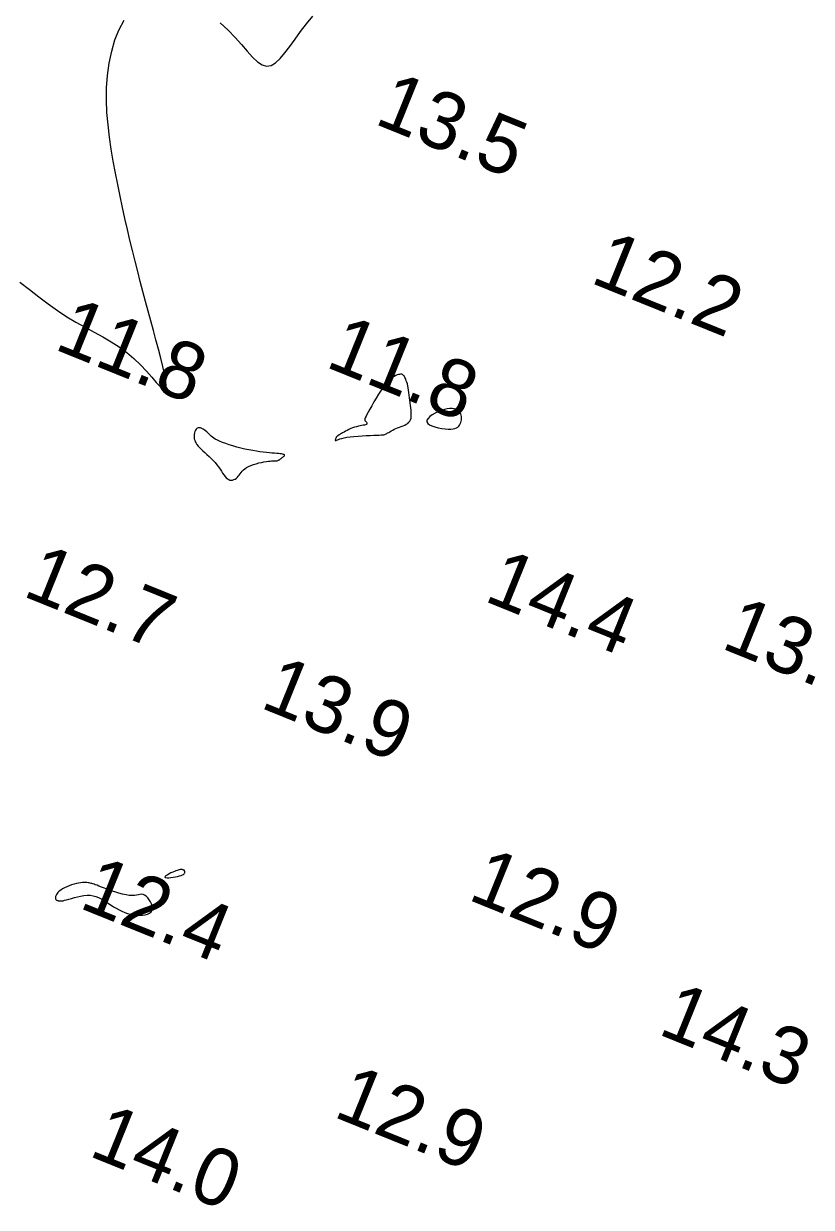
# Model space of a CAD drawing. Extents: x 3040093 to 3056816, y 408076 to 509144.
# Drawn here: x 3044036.6 to 3044105.4, y 440198.7 to 440302.1 of the extents above; entities that cross this region are included whole.
import ezdxf

# ---------------------------------------------------------------- set-up
doc = ezdxf.new("R2010")
doc.units = 0
doc.layers.add('V-CHAN-CONT-EL12-1112', color=7, linetype='Continuous')
doc.layers.add('V-TOPO-SOUN-0810', color=7, linetype='Continuous')

msp = doc.modelspace()

# ---------------------------------------------------------------- linework, layer by layer
at = {"layer": 'V-CHAN-CONT-EL12-1112'}
for points in [[(3044036.24, 440279.51), (3044037.08, 440278.89), (3044037.9, 440278.25), (3044038.72, 440277.62), (3044039.53, 440277.03), (3044040.34, 440276.5), (3044041.14, 440276.02), (3044041.94, 440275.58), (3044042.72, 440275.16), (3044043.48, 440274.74), (3044044.22, 440274.32), (3044044.92, 440273.87), (3044045.58, 440273.38), (3044046.2, 440272.85), (3044046.78, 440272.29), (3044047.3, 440271.74), (3044047.76, 440271.22), (3044048.15, 440270.77), (3044048.48, 440270.42), (3044048.73, 440270.2), (3044048.91, 440270.14), (3044049, 440270.25), (3044049.02, 440270.54), (3044048.97, 440270.96), (3044048.87, 440271.51), (3044048.73, 440272.16), (3044048.55, 440272.89), (3044048.35, 440273.67), (3044048.13, 440274.48), (3044047.91, 440275.3), (3044047.68, 440276.13), (3044047.45, 440276.98), (3044047.22, 440277.83), (3044046.99, 440278.7), (3044046.76, 440279.57), (3044046.53, 440280.46), (3044046.3, 440281.36), (3044046.08, 440282.27), (3044045.85, 440283.2), (3044045.63, 440284.13), (3044045.41, 440285.09), (3044045.2, 440286.05), (3044044.99, 440287.04), (3044044.79, 440288.04), (3044044.59, 440289.05), (3044044.4, 440290.09), (3044044.22, 440291.13), (3044044.06, 440292.19), (3044043.94, 440293.26), (3044043.85, 440294.34), (3044043.81, 440295.41), (3044043.82, 440296.49), (3044043.9, 440297.57), (3044044.04, 440298.64), (3044044.26, 440299.68), (3044044.55, 440300.67), (3044044.91, 440301.59), (3044045.35, 440302.41)], [(3044053.74, 440302.15), (3044054.42, 440301.53), (3044055.04, 440300.89), (3044055.59, 440300.26), (3044056.1, 440299.68), (3044056.56, 440299.17), (3044056.99, 440298.76), (3044057.4, 440298.49), (3044057.79, 440298.38), (3044058.18, 440298.44), (3044058.57, 440298.68), (3044058.97, 440299.05), (3044059.38, 440299.53), (3044059.81, 440300.1), (3044060.27, 440300.74), (3044060.75, 440301.41), (3044061.27, 440302.09), (3044061.83, 440302.76)]]:
    msp.add_lwpolyline(points, dxfattribs=at)
for points in [[(3044063.83, 440265.89), (3044063.81, 440265.85), (3044063.8, 440265.8), (3044063.79, 440265.76), (3044063.79, 440265.73), (3044063.79, 440265.7), (3044063.8, 440265.68), (3044063.82, 440265.68), (3044063.85, 440265.69), (3044063.9, 440265.72), (3044063.97, 440265.75), (3044064.06, 440265.79), (3044064.19, 440265.84), (3044064.35, 440265.88), (3044064.55, 440265.93), (3044064.79, 440265.98), (3044065.08, 440266.02), (3044065.42, 440266.05), (3044065.77, 440266.08), (3044066.13, 440266.1), (3044066.49, 440266.12), (3044066.83, 440266.14), (3044067.15, 440266.16), (3044067.42, 440266.17), (3044067.63, 440266.17), (3044067.8, 440266.18), (3044067.92, 440266.19), (3044068.02, 440266.2), (3044068.1, 440266.22), (3044068.16, 440266.24), (3044068.22, 440266.27), (3044068.29, 440266.3), (3044068.36, 440266.35), (3044068.46, 440266.4), (3044068.56, 440266.46), (3044068.68, 440266.53), (3044068.8, 440266.6), (3044068.94, 440266.67), (3044069.08, 440266.73), (3044069.23, 440266.8), (3044069.39, 440266.86), (3044069.54, 440266.92), (3044069.7, 440266.98), (3044069.85, 440267.04), (3044069.98, 440267.11), (3044070.11, 440267.19), (3044070.21, 440267.28), (3044070.3, 440267.39), (3044070.36, 440267.51), (3044070.4, 440267.65), (3044070.42, 440267.8), (3044070.42, 440267.97), (3044070.41, 440268.15), (3044070.4, 440268.34), (3044070.37, 440268.54), (3044070.35, 440268.76), (3044070.32, 440268.98), (3044070.29, 440269.21), (3044070.27, 440269.43), (3044070.24, 440269.66), (3044070.21, 440269.88), (3044070.18, 440270.1), (3044070.15, 440270.29), (3044070.11, 440270.48), (3044070.08, 440270.64), (3044070.04, 440270.78), (3044069.99, 440270.91), (3044069.95, 440271.02), (3044069.91, 440271.11), (3044069.87, 440271.2), (3044069.83, 440271.27), (3044069.79, 440271.33), (3044069.75, 440271.37), (3044069.72, 440271.41), (3044069.69, 440271.44), (3044069.65, 440271.47), (3044069.6, 440271.48), (3044069.54, 440271.48), (3044069.48, 440271.48), (3044069.4, 440271.47), (3044069.3, 440271.45), (3044069.19, 440271.42), (3044069.06, 440271.37), (3044068.92, 440271.29), (3044068.77, 440271.19), (3044068.6, 440271.05), (3044068.41, 440270.87), (3044068.21, 440270.65), (3044068.01, 440270.38), (3044067.79, 440270.08), (3044067.57, 440269.74), (3044067.36, 440269.4), (3044067.16, 440269.06), (3044066.97, 440268.73), (3044066.8, 440268.43), (3044066.66, 440268.18), (3044066.55, 440267.97), (3044066.47, 440267.81), (3044066.41, 440267.68), (3044066.38, 440267.59), (3044066.37, 440267.53), (3044066.37, 440267.48), (3044066.38, 440267.44), (3044066.41, 440267.4), (3044066.44, 440267.36), (3044066.47, 440267.32), (3044066.5, 440267.28), (3044066.53, 440267.24), (3044066.54, 440267.2), (3044066.54, 440267.16), (3044066.53, 440267.12), (3044066.48, 440267.09), (3044066.42, 440267.06), (3044066.33, 440267.04), (3044066.22, 440267.02), (3044066.09, 440266.99), (3044065.95, 440266.97), (3044065.8, 440266.94), (3044065.64, 440266.9), (3044065.47, 440266.85), (3044065.3, 440266.79), (3044065.14, 440266.73), (3044064.98, 440266.66), (3044064.83, 440266.58), (3044064.68, 440266.51), (3044064.55, 440266.43), (3044064.43, 440266.37), (3044064.33, 440266.31), (3044064.25, 440266.27), (3044064.19, 440266.23), (3044064.15, 440266.2), (3044064.11, 440266.18), (3044064.08, 440266.17), (3044064.06, 440266.16), (3044064.04, 440266.14), (3044064.03, 440266.13), (3044064.01, 440266.12), (3044063.99, 440266.1), (3044063.97, 440266.08), (3044063.94, 440266.06), (3044063.92, 440266.03), (3044063.89, 440266), (3044063.87, 440265.97), (3044063.85, 440265.93)], [(3044073.87, 440266.69), (3044074.07, 440266.71), (3044074.23, 440266.74), (3044074.37, 440266.79), (3044074.48, 440266.86), (3044074.57, 440266.94), (3044074.64, 440267.04), (3044074.7, 440267.14), (3044074.75, 440267.26), (3044074.79, 440267.38), (3044074.81, 440267.51), (3044074.82, 440267.64), (3044074.81, 440267.78), (3044074.79, 440267.91), (3044074.74, 440268.03), (3044074.67, 440268.14), (3044074.58, 440268.24), (3044074.47, 440268.33), (3044074.33, 440268.4), (3044074.18, 440268.45), (3044073.99, 440268.48), (3044073.79, 440268.48), (3044073.56, 440268.46), (3044073.31, 440268.4), (3044073.05, 440268.32), (3044072.77, 440268.21), (3044072.5, 440268.08), (3044072.25, 440267.94), (3044072.04, 440267.78), (3044071.89, 440267.62), (3044071.79, 440267.47), (3044071.78, 440267.32), (3044071.86, 440267.19), (3044072.01, 440267.07), (3044072.23, 440266.97), (3044072.49, 440266.88), (3044072.78, 440266.8), (3044073.08, 440266.75), (3044073.37, 440266.71), (3044073.64, 440266.69)], [(3044055.32, 440262.57), (3044055.4, 440262.67), (3044055.48, 440262.78), (3044055.56, 440262.89), (3044055.65, 440263), (3044055.76, 440263.12), (3044055.88, 440263.23), (3044056.04, 440263.33), (3044056.22, 440263.42), (3044056.42, 440263.51), (3044056.65, 440263.59), (3044056.88, 440263.66), (3044057.12, 440263.73), (3044057.35, 440263.78), (3044057.56, 440263.82), (3044057.77, 440263.86), (3044057.94, 440263.88), (3044058.1, 440263.9), (3044058.23, 440263.91), (3044058.35, 440263.91), (3044058.44, 440263.91), (3044058.53, 440263.92), (3044058.6, 440263.92), (3044058.66, 440263.92), (3044058.72, 440263.93), (3044058.77, 440263.95), (3044058.82, 440263.97), (3044058.86, 440263.99), (3044058.91, 440264.01), (3044058.95, 440264.04), (3044059, 440264.08), (3044059.05, 440264.12), (3044059.1, 440264.16), (3044059.16, 440264.2), (3044059.22, 440264.24), (3044059.27, 440264.29), (3044059.31, 440264.33), (3044059.34, 440264.37), (3044059.35, 440264.4), (3044059.35, 440264.43), (3044059.32, 440264.46), (3044059.27, 440264.48), (3044059.19, 440264.5), (3044059.1, 440264.52), (3044058.98, 440264.53), (3044058.83, 440264.55), (3044058.67, 440264.56), (3044058.48, 440264.58), (3044058.26, 440264.6), (3044058.03, 440264.62), (3044057.78, 440264.64), (3044057.5, 440264.67), (3044057.21, 440264.71), (3044056.91, 440264.76), (3044056.58, 440264.81), (3044056.25, 440264.87), (3044055.9, 440264.95), (3044055.55, 440265.03), (3044055.2, 440265.12), (3044054.85, 440265.22), (3044054.53, 440265.32), (3044054.22, 440265.42), (3044053.94, 440265.52), (3044053.69, 440265.62), (3044053.49, 440265.72), (3044053.31, 440265.81), (3044053.17, 440265.9), (3044053.05, 440265.99), (3044052.95, 440266.08), (3044052.85, 440266.17), (3044052.76, 440266.25), (3044052.67, 440266.35), (3044052.57, 440266.44), (3044052.46, 440266.53), (3044052.35, 440266.61), (3044052.24, 440266.69), (3044052.13, 440266.75), (3044052.02, 440266.79), (3044051.92, 440266.81), (3044051.82, 440266.8), (3044051.73, 440266.76), (3044051.65, 440266.69), (3044051.59, 440266.6), (3044051.53, 440266.48), (3044051.49, 440266.36), (3044051.46, 440266.23), (3044051.45, 440266.1), (3044051.45, 440265.96), (3044051.47, 440265.83), (3044051.51, 440265.71), (3044051.56, 440265.58), (3044051.63, 440265.46), (3044051.71, 440265.34), (3044051.82, 440265.21), (3044051.94, 440265.08), (3044052.08, 440264.94), (3044052.23, 440264.79), (3044052.4, 440264.63), (3044052.58, 440264.47), (3044052.76, 440264.3), (3044052.94, 440264.12), (3044053.12, 440263.94), (3044053.29, 440263.76), (3044053.44, 440263.57), (3044053.59, 440263.38), (3044053.72, 440263.2), (3044053.84, 440263.01), (3044053.95, 440262.84), (3044054.05, 440262.68), (3044054.16, 440262.55), (3044054.26, 440262.43), (3044054.37, 440262.34), (3044054.48, 440262.28), (3044054.59, 440262.24), (3044054.71, 440262.23), (3044054.82, 440262.24), (3044054.94, 440262.28), (3044055.04, 440262.33), (3044055.15, 440262.4), (3044055.24, 440262.48)], [(3044048.98, 440227.52), (3044049.1, 440227.51), (3044049.25, 440227.51), (3044049.44, 440227.53), (3044049.63, 440227.55), (3044049.83, 440227.58), (3044050.02, 440227.62), (3044050.19, 440227.67), (3044050.33, 440227.71), (3044050.44, 440227.76), (3044050.52, 440227.8), (3044050.58, 440227.85), (3044050.62, 440227.9), (3044050.65, 440227.95), (3044050.66, 440227.99), (3044050.66, 440228.03), (3044050.65, 440228.07), (3044050.63, 440228.1), (3044050.61, 440228.13), (3044050.58, 440228.16), (3044050.54, 440228.18), (3044050.5, 440228.2), (3044050.46, 440228.21), (3044050.41, 440228.22), (3044050.35, 440228.23), (3044050.3, 440228.23), (3044050.23, 440228.22), (3044050.16, 440228.2), (3044050.07, 440228.18), (3044049.98, 440228.15), (3044049.87, 440228.11), (3044049.74, 440228.06), (3044049.59, 440228), (3044049.44, 440227.93), (3044049.29, 440227.85), (3044049.15, 440227.78), (3044049.04, 440227.71), (3044048.95, 440227.64), (3044048.91, 440227.59), (3044048.92, 440227.54)], [(3044044.43, 440224.98), (3044044.66, 440224.85), (3044044.9, 440224.72), (3044045.15, 440224.6), (3044045.4, 440224.49), (3044045.65, 440224.4), (3044045.91, 440224.33), (3044046.18, 440224.27), (3044046.44, 440224.24), (3044046.71, 440224.23), (3044046.96, 440224.24), (3044047.19, 440224.27), (3044047.4, 440224.34), (3044047.57, 440224.42), (3044047.7, 440224.53), (3044047.79, 440224.67), (3044047.82, 440224.84), (3044047.8, 440225.02), (3044047.74, 440225.22), (3044047.65, 440225.41), (3044047.54, 440225.59), (3044047.41, 440225.76), (3044047.27, 440225.89), (3044047.13, 440225.99), (3044047, 440226.05), (3044046.87, 440226.07), (3044046.73, 440226.06), (3044046.59, 440226.03), (3044046.43, 440226), (3044046.25, 440225.97), (3044046.04, 440225.96), (3044045.8, 440225.97), (3044045.52, 440226.01), (3044045.21, 440226.07), (3044044.89, 440226.16), (3044044.55, 440226.27), (3044044.22, 440226.38), (3044043.91, 440226.49), (3044043.62, 440226.6), (3044043.36, 440226.7), (3044043.15, 440226.78), (3044042.98, 440226.85), (3044042.83, 440226.9), (3044042.72, 440226.94), (3044042.62, 440226.98), (3044042.54, 440227), (3044042.46, 440227.02), (3044042.38, 440227.04), (3044042.3, 440227.06), (3044042.2, 440227.08), (3044042.1, 440227.09), (3044041.98, 440227.1), (3044041.85, 440227.1), (3044041.71, 440227.09), (3044041.55, 440227.07), (3044041.37, 440227.04), (3044041.18, 440227), (3044040.97, 440226.94), (3044040.76, 440226.88), (3044040.55, 440226.8), (3044040.34, 440226.72), (3044040.15, 440226.63), (3044039.97, 440226.54), (3044039.81, 440226.44), (3044039.68, 440226.34), (3044039.57, 440226.23), (3044039.49, 440226.13), (3044039.43, 440226.04), (3044039.38, 440225.94), (3044039.35, 440225.86), (3044039.34, 440225.78), (3044039.34, 440225.72), (3044039.35, 440225.66), (3044039.38, 440225.62), (3044039.4, 440225.59), (3044039.44, 440225.56), (3044039.48, 440225.54), (3044039.52, 440225.53), (3044039.56, 440225.52), (3044039.6, 440225.51), (3044039.65, 440225.5), (3044039.69, 440225.49), (3044039.75, 440225.49), (3044039.82, 440225.49), (3044039.9, 440225.49), (3044040.01, 440225.51), (3044040.15, 440225.54), (3044040.31, 440225.59), (3044040.51, 440225.65), (3044040.74, 440225.71), (3044041, 440225.78), (3044041.27, 440225.85), (3044041.55, 440225.91), (3044041.83, 440225.96), (3044042.11, 440225.98), (3044042.39, 440225.98), (3044042.64, 440225.94), (3044042.88, 440225.88), (3044043.11, 440225.78), (3044043.33, 440225.67), (3044043.55, 440225.55), (3044043.77, 440225.41), (3044043.98, 440225.27), (3044044.21, 440225.12)]]:
    msp.add_lwpolyline(points, close=True, dxfattribs=at)

# ---------------------------------------------------------------- texts
at = {"layer": 'V-TOPO-SOUN-0810'}
for s, p in [('13.5 ', (3044067.08, 440293.4)), ('12.2 ', (3044085.94, 440279.52)), ('11.8 ', (3044039.13, 440273.71)), ('11.8 ', (3044062.81, 440272.17)), ('12.7 ', (3044036.37, 440252.16)), ('14.4 ', (3044076.66, 440251.73)), ('13.2 ', (3044097.36, 440247.6)), ('13.9 ', (3044057.11, 440242.41)), ('12.4 ', (3044041.29, 440224.93)), ('12.9 ', (3044075.25, 440225.65)), ('14.3 ', (3044091.85, 440213.9)), ('12.9 ', (3044063.5, 440206.69)), ('14.0 ', (3044042.14, 440203.27))]:
    msp.add_text(s, height=5, rotation=338, dxfattribs=at).set_placement(p)

doc.saveas('drawing.dxf')
